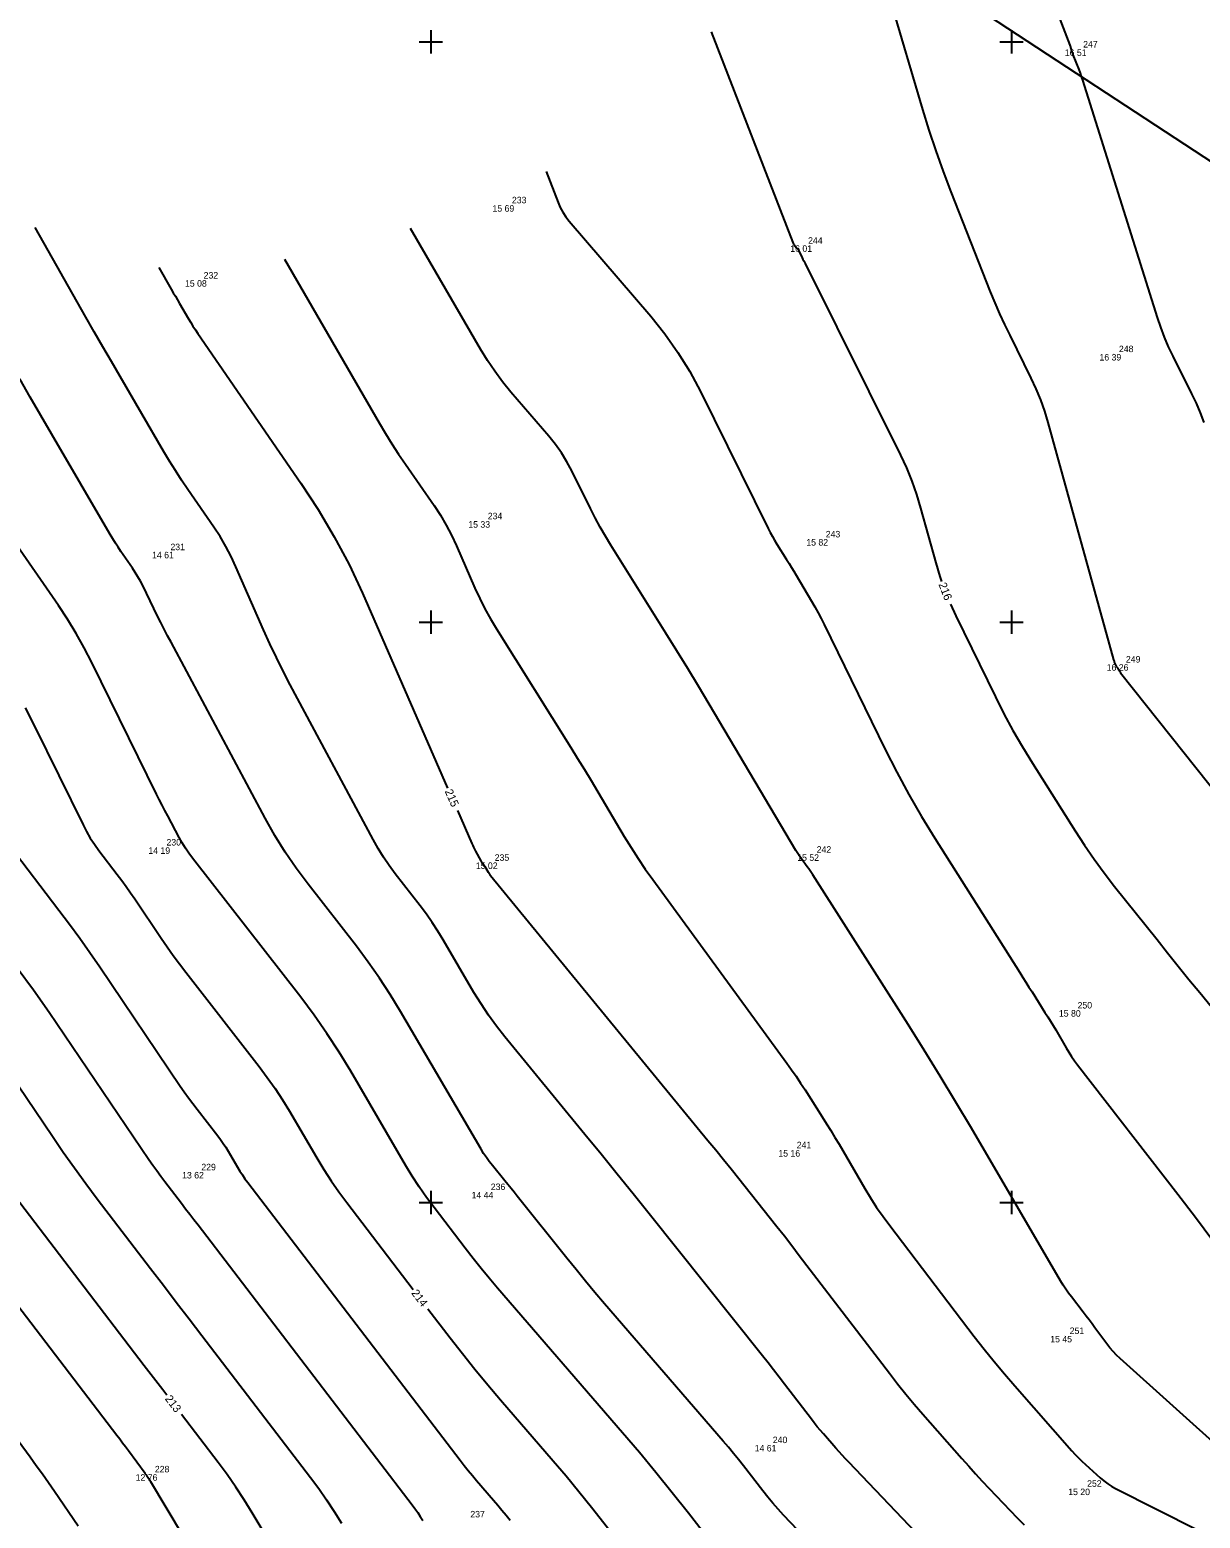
# Model space of a CAD drawing. Extents: x -711234 to -710007, y -1026313 to -1025448.
# Drawn here: x -710817.3 to -710766.9, y -1025913.6 to -1025849.5 of the extents above; entities that cross this region are included whole.
import ezdxf

# ---------------------------------------------------------------- set-up
doc = ezdxf.new("R2010")
doc.units = 0
for name, color, linetype in [('Ex_Contour Labels', 7, 'Continuous'), ('Ex_Major Contours', 7, 'Continuous'), ('Ex_Minor Contours', 7, 'Continuous'), ('Z_body', 7, 'Continuous'), ('Z_body_cisla', 7, 'Continuous'), ('Z_body_vysky_redukovane', 7, 'Continuous'), ('Z_hektometricka_sit', 7, 'Continuous'), ('Z_katastr_hranice', 7, 'Continuous')]:
    doc.layers.add(name, color=color, linetype=linetype)

# ---------------------------------------------------------------- blocks, each defined once
blk = doc.blocks.new('POINT_DISPLAY')
blk.add_line((0, 0), (0, 0))

msp = doc.modelspace()

# ---------------------------------------------------------------- linework, layer by layer
at = {"layer": 'Ex_Major Contours'}
for points in [[(-710787.936, -1025849.579), (-710784.416, -1025858.646), (-710784.401, -1025858.68), (-710784.383, -1025858.713), (-710784.363, -1025858.744), (-710784.34, -1025858.773), (-710784.242, -1025858.888), (-710784.218, -1025858.917), (-710784.197, -1025858.947), (-710784.177, -1025858.979), (-710784.159, -1025859.012), (-710784.011, -1025859.313), (-710783.98, -1025859.374), (-710783.95, -1025859.436), (-710783.92, -1025859.497), (-710783.889, -1025859.558), (-710779.79, -1025867.806), (-710779.531, -1025868.36), (-710779.299, -1025868.924), (-710779.095, -1025869.499), (-710778.919, -1025870.084), (-710778.267, -1025872.445), (-710778.09, -1025873.03), (-710778.015, -1025873.244)], [(-710811.707, -1025859.721), (-710811.176, -1025860.655), (-710811.087, -1025860.81), (-710810.998, -1025860.966), (-710810.909, -1025861.121), (-710810.819, -1025861.275), (-710810.434, -1025861.938), (-710810.338, -1025862.099), (-710810.239, -1025862.258), (-710810.137, -1025862.415), (-710810.032, -1025862.57), (-710805.592, -1025869.007), (-710804.845, -1025870.147), (-710804.155, -1025871.319), (-710803.522, -1025872.522), (-710802.946, -1025873.758), (-710799.277, -1025882.145)], [(-710777.634, -1025874.223), (-710777.403, -1025874.725), (-710775.699, -1025878.214), (-710775.33, -1025878.945), (-710774.941, -1025879.666), (-710774.532, -1025880.375), (-710774.104, -1025881.074), (-710772.259, -1025883.993), (-710771.859, -1025884.607), (-710771.443, -1025885.209), (-710771.012, -1025885.8), (-710770.564, -1025886.379), (-710768.74, -1025888.673), (-710768.283, -1025889.246), (-710767.825, -1025889.817), (-710767.364, -1025890.387), (-710766.902, -1025890.956), (-710761.194, -1025897.953)], [(-710817.464, -1025878.689), (-710817.055, -1025879.485), (-710814.973, -1025883.731), (-710814.823, -1025884.019), (-710814.659, -1025884.298), (-710814.482, -1025884.569), (-710814.292, -1025884.832), (-710813.504, -1025885.867), (-710813.309, -1025886.127), (-710813.118, -1025886.389), (-710812.93, -1025886.655), (-710812.746, -1025886.923), (-710811.603, -1025888.616), (-710811.348, -1025888.986), (-710811.088, -1025889.351), (-710810.822, -1025889.712), (-710810.55, -1025890.069), (-710807.388, -1025894.143), (-710807.039, -1025894.608), (-710806.706, -1025895.083), (-710806.389, -1025895.569), (-710806.087, -1025896.066), (-710804.913, -1025898.074), (-710804.612, -1025898.571), (-710804.296, -1025899.059), (-710803.965, -1025899.536), (-710803.619, -1025900.003), (-710800.764, -1025903.739)], [(-710798.857, -1025883.107), (-710798.233, -1025884.532), (-710798.196, -1025884.614), (-710798.158, -1025884.696), (-710798.118, -1025884.777), (-710798.076, -1025884.857), (-710797.851, -1025885.277), (-710797.835, -1025885.305), (-710797.818, -1025885.333), (-710797.8, -1025885.36), (-710797.78, -1025885.386), (-710797.7, -1025885.489), (-710797.681, -1025885.515), (-710797.662, -1025885.542), (-710797.644, -1025885.569), (-710797.627, -1025885.597), (-710797.529, -1025885.765), (-710797.507, -1025885.801), (-710797.483, -1025885.837), (-710797.457, -1025885.872), (-710797.431, -1025885.906), (-710788.072, -1025897.325), (-710787.739, -1025897.733), (-710787.407, -1025898.142), (-710787.077, -1025898.552), (-710786.748, -1025898.964), (-710785.434, -1025900.611), (-710785.106, -1025901.024), (-710784.781, -1025901.438), (-710784.458, -1025901.854), (-710784.138, -1025902.272), (-710780.262, -1025907.352), (-710779.913, -1025907.802), (-710779.556, -1025908.245), (-710779.191, -1025908.683), (-710778.819, -1025909.114), (-710777.137, -1025911.029), (-710776.848, -1025911.354), (-710776.557, -1025911.677), (-710776.262, -1025911.996), (-710775.963, -1025912.313), (-710774.764, -1025913.573), (-710774.453, -1025913.873)], [(-710811.371, -1025908.29), (-710811.542, -1025908.066), (-710811.94, -1025907.546), (-710812.338, -1025907.025), (-710818.343, -1025899.167)], [(-710800.127, -1025904.573), (-710799.172, -1025905.821), (-710798.643, -1025906.504), (-710798.104, -1025907.178), (-710797.554, -1025907.844), (-710796.995, -1025908.502), (-710794.739, -1025911.118), (-710794.179, -1025911.775), (-710793.628, -1025912.44), (-710793.086, -1025913.112), (-710792.553, -1025913.791), (-710786.682, -1025921.369), (-710786.54, -1025921.552), (-710786.397, -1025921.736), (-710786.255, -1025921.919), (-710786.113, -1025922.103), (-710785.308, -1025923.143), (-710785.285, -1025923.174), (-710785.262, -1025923.204), (-710785.239, -1025923.235), (-710785.216, -1025923.266), (-710785.082, -1025923.451)], [(-710795.946, -1025930.142), (-710798.242, -1025926.97), (-710798.356, -1025926.812), (-710798.471, -1025926.654), (-710798.586, -1025926.497), (-710798.701, -1025926.34), (-710799.161, -1025925.711), (-710799.277, -1025925.554), (-710799.394, -1025925.398), (-710799.511, -1025925.242), (-710799.63, -1025925.088), (-710803.137, -1025920.541), (-710803.724, -1025919.755), (-710804.288, -1025918.952), (-710804.827, -1025918.133), (-710805.341, -1025917.297), (-710807.686, -1025913.359), (-710808.029, -1025912.801), (-710808.388, -1025912.254), (-710808.763, -1025911.717), (-710809.153, -1025911.191), (-710810.733, -1025909.124)]]:
    msp.add_lwpolyline(points, dxfattribs=at)
at = {"layer": 'Ex_Minor Contours'}
for points in [[(-710776.243, -1025840.387), (-710772.495, -1025850.15), (-710772.483, -1025850.185), (-710772.471, -1025850.219), (-710772.459, -1025850.254), (-710772.449, -1025850.289), (-710772.407, -1025850.429), (-710772.397, -1025850.464), (-710772.385, -1025850.498), (-710772.373, -1025850.533), (-710772.36, -1025850.567), (-710772.113, -1025851.192), (-710772.068, -1025851.308), (-710772.026, -1025851.425), (-710771.985, -1025851.542), (-710771.947, -1025851.66), (-710768.735, -1025861.874), (-710768.591, -1025862.301), (-710768.431, -1025862.722), (-710768.254, -1025863.137), (-710768.06, -1025863.544), (-710767.251, -1025865.161), (-710767.058, -1025865.569), (-710766.884, -1025865.984), (-710766.73, -1025866.407)], [(-710780.222, -1025848.207), (-710778.838, -1025852.912), (-710778.562, -1025853.812), (-710778.267, -1025854.705), (-710777.951, -1025855.591), (-710777.615, -1025856.471), (-710775.917, -1025860.77), (-710775.723, -1025861.246), (-710775.519, -1025861.717), (-710775.306, -1025862.184), (-710775.082, -1025862.646), (-710774.167, -1025864.487), (-710773.95, -1025864.952), (-710773.756, -1025865.425), (-710773.584, -1025865.907), (-710773.436, -1025866.398), (-710770.611, -1025876.625), (-710770.602, -1025876.656), (-710770.591, -1025876.686), (-710770.579, -1025876.716), (-710770.565, -1025876.746), (-710770.508, -1025876.864), (-710770.493, -1025876.892), (-710770.478, -1025876.92), (-710770.463, -1025876.947), (-710770.446, -1025876.974), (-710770.379, -1025877.081), (-710770.362, -1025877.107), (-710770.344, -1025877.133), (-710770.325, -1025877.158), (-710770.306, -1025877.183), (-710762.701, -1025886.751)], [(-710795.036, -1025855.596), (-710794.521, -1025856.922), (-710794.427, -1025857.138), (-710794.315, -1025857.344), (-710794.187, -1025857.539), (-710794.041, -1025857.725), (-710790.534, -1025861.825), (-710789.924, -1025862.586), (-710789.364, -1025863.379), (-710788.854, -1025864.206), (-710788.395, -1025865.066), (-710785.482, -1025870.959), (-710785.393, -1025871.133), (-710785.3, -1025871.305), (-710785.202, -1025871.475), (-710785.101, -1025871.642), (-710784.685, -1025872.307), (-710784.581, -1025872.473), (-710784.479, -1025872.64), (-710784.377, -1025872.808), (-710784.277, -1025872.976), (-710783.61, -1025874.101), (-710783.468, -1025874.346), (-710783.331, -1025874.594), (-710783.199, -1025874.845), (-710783.072, -1025875.098), (-710780.44, -1025880.488), (-710779.947, -1025881.464), (-710779.428, -1025882.425), (-710778.882, -1025883.372), (-710778.311, -1025884.304), (-710774.651, -1025890.094), (-710774.519, -1025890.303), (-710774.387, -1025890.512), (-710774.254, -1025890.72), (-710774.122, -1025890.929), (-710773.564, -1025891.807), (-710773.445, -1025891.994), (-710773.329, -1025892.183), (-710773.214, -1025892.373), (-710773.101, -1025892.564), (-710772.654, -1025893.331), (-710772.539, -1025893.521), (-710772.418, -1025893.706), (-710772.291, -1025893.888), (-710772.159, -1025894.066), (-710767.851, -1025899.642), (-710767.09, -1025900.632), (-710766.335, -1025901.626)], [(-710777.392, -1025916.033), (-710782.01, -1025911.182), (-710782.15, -1025911.034), (-710782.289, -1025910.883), (-710782.426, -1025910.732), (-710782.562, -1025910.579), (-710783.102, -1025909.964), (-710783.235, -1025909.809), (-710783.366, -1025909.652), (-710783.494, -1025909.493), (-710783.62, -1025909.331), (-710784.773, -1025907.82), (-710785.008, -1025907.514), (-710785.244, -1025907.21), (-710785.481, -1025906.907), (-710785.721, -1025906.605), (-710790.601, -1025900.486), (-710791.289, -1025899.626), (-710791.98, -1025898.77), (-710792.673, -1025897.915), (-710793.369, -1025897.063), (-710796.814, -1025892.859), (-710797.175, -1025892.401), (-710797.517, -1025891.929), (-710797.84, -1025891.445), (-710798.144, -1025890.947), (-710799.469, -1025888.681), (-710799.698, -1025888.305), (-710799.938, -1025887.937), (-710800.19, -1025887.577), (-710800.454, -1025887.225), (-710801.533, -1025885.834), (-710801.796, -1025885.481), (-710802.042, -1025885.118), (-710802.273, -1025884.745), (-710802.489, -1025884.362), (-710806.052, -1025877.7), (-710806.357, -1025877.116), (-710806.65, -1025876.527), (-710806.931, -1025875.933), (-710807.201, -1025875.332), (-710808.391, -1025872.612), (-710808.598, -1025872.168), (-710808.825, -1025871.736), (-710809.073, -1025871.315), (-710809.341, -1025870.906), (-710810.454, -1025869.292), (-710810.729, -1025868.886), (-710810.995, -1025868.475), (-710811.254, -1025868.059), (-710811.504, -1025867.637), (-710813.379, -1025864.417), (-710813.75, -1025863.778), (-710814.119, -1025863.139), (-710814.486, -1025862.499), (-710814.851, -1025861.858), (-710817.04, -1025858.007)], [(-710765.763, -1025910.816), (-710770.323, -1025906.721), (-710770.479, -1025906.573), (-710770.626, -1025906.419), (-710770.766, -1025906.258), (-710770.897, -1025906.089), (-710771.415, -1025905.388), (-710771.539, -1025905.221), (-710771.664, -1025905.054), (-710771.79, -1025904.889), (-710771.917, -1025904.724), (-710772.426, -1025904.065), (-710772.55, -1025903.898), (-710772.669, -1025903.728), (-710772.782, -1025903.554), (-710772.89, -1025903.376), (-710776.733, -1025896.796), (-710777.398, -1025895.669), (-710778.073, -1025894.549), (-710778.759, -1025893.436), (-710779.456, -1025892.329), (-710783.553, -1025885.889), (-710783.611, -1025885.799), (-710783.671, -1025885.71), (-710783.732, -1025885.622), (-710783.794, -1025885.534), (-710784.048, -1025885.187), (-710784.11, -1025885.1), (-710784.17, -1025885.011), (-710784.228, -1025884.921), (-710784.284, -1025884.829), (-710788.016, -1025878.533), (-710788.475, -1025877.764), (-710788.939, -1025876.998), (-710789.408, -1025876.234), (-710789.881, -1025875.473), (-710792.253, -1025871.682), (-710792.488, -1025871.297), (-710792.712, -1025870.906), (-710792.927, -1025870.51), (-710793.132, -1025870.108), (-710793.932, -1025868.489), (-710794.144, -1025868.092), (-710794.379, -1025867.711), (-710794.638, -1025867.345), (-710794.919, -1025866.994), (-710796.55, -1025865.087), (-710796.909, -1025864.648), (-710797.247, -1025864.193), (-710797.564, -1025863.724), (-710797.859, -1025863.239), (-710800.87, -1025858.046)], [(-710806.305, -1025859.37), (-710802.219, -1025866.417), (-710801.95, -1025866.87), (-710801.673, -1025867.317), (-710801.387, -1025867.759), (-710801.092, -1025868.195), (-710799.863, -1025869.978), (-710799.591, -1025870.393), (-710799.339, -1025870.82), (-710799.109, -1025871.258), (-710798.899, -1025871.708), (-710798.101, -1025873.532), (-710797.894, -1025873.983), (-710797.67, -1025874.427), (-710797.431, -1025874.861), (-710797.175, -1025875.287), (-710793.976, -1025880.398), (-710793.681, -1025880.873), (-710793.389, -1025881.349), (-710793.1, -1025881.826), (-710792.813, -1025882.306), (-710791.674, -1025884.228), (-710791.384, -1025884.705), (-710791.082, -1025885.174), (-710790.769, -1025885.636), (-710790.446, -1025886.091), (-710784.673, -1025893.996), (-710784.471, -1025894.277), (-710784.274, -1025894.561), (-710784.081, -1025894.849), (-710783.893, -1025895.139), (-710783.15, -1025896.308), (-710782.966, -1025896.601), (-710782.784, -1025896.895), (-710782.605, -1025897.192), (-710782.429, -1025897.49), (-710781.32, -1025899.39), (-710781.07, -1025899.802), (-710780.809, -1025900.206), (-710780.535, -1025900.602), (-710780.249, -1025900.989), (-710776.607, -1025905.763), (-710776.184, -1025906.307), (-710775.752, -1025906.844), (-710775.311, -1025907.373), (-710774.86, -1025907.895), (-710772.409, -1025910.687), (-710772.267, -1025910.843), (-710772.121, -1025910.995), (-710771.971, -1025911.143), (-710771.816, -1025911.286), (-710771.188, -1025911.85), (-710771.027, -1025911.986), (-710770.858, -1025912.109), (-710770.682, -1025912.222), (-710770.497, -1025912.323), (-710766.991, -1025914.094)], [(-710779.942, -1025918.575), (-710784.814, -1025913.458), (-710785.047, -1025913.207), (-710785.273, -1025912.951), (-710785.492, -1025912.689), (-710785.705, -1025912.421), (-710786.543, -1025911.339), (-710786.755, -1025911.07), (-710786.97, -1025910.804), (-710787.188, -1025910.54), (-710787.41, -1025910.28), (-710792.52, -1025904.355), (-710792.935, -1025903.869), (-710793.346, -1025903.379), (-710793.751, -1025902.885), (-710794.152, -1025902.388), (-710796.278, -1025899.723), (-710796.411, -1025899.557), (-710796.544, -1025899.391), (-710796.679, -1025899.225), (-710796.813, -1025899.061), (-710797.353, -1025898.402), (-710797.485, -1025898.234), (-710797.61, -1025898.063), (-710797.728, -1025897.886), (-710797.838, -1025897.704), (-710801.311, -1025891.765), (-710801.751, -1025891.041), (-710802.213, -1025890.332), (-710802.699, -1025889.639), (-710803.207, -1025888.962), (-710805.287, -1025886.282), (-710805.791, -1025885.603), (-710806.266, -1025884.904), (-710806.711, -1025884.185), (-710807.126, -1025883.448), (-710811.184, -1025875.861), (-710811.332, -1025875.582), (-710811.477, -1025875.302), (-710811.62, -1025875.02), (-710811.76, -1025874.737), (-710812.403, -1025873.427), (-710812.502, -1025873.233), (-710812.609, -1025873.043), (-710812.723, -1025872.857), (-710812.843, -1025872.676), (-710813.339, -1025871.957), (-710813.462, -1025871.777), (-710813.58, -1025871.594), (-710813.696, -1025871.408), (-710813.807, -1025871.221), (-710816.33, -1025866.887), (-710816.787, -1025866.101), (-710817.241, -1025865.314), (-710817.693, -1025864.525)], [(-710785.342, -1025917.993), (-710788.915, -1025913.382), (-710789.606, -1025912.502), (-710790.309, -1025911.63), (-710791.024, -1025910.769), (-710791.749, -1025909.916), (-710797.129, -1025903.68), (-710797.485, -1025903.26), (-710797.836, -1025902.835), (-710798.18, -1025902.404), (-710798.518, -1025901.969), (-710799.857, -1025900.217), (-710800.185, -1025899.774), (-710800.499, -1025899.322), (-710800.798, -1025898.86), (-710801.084, -1025898.389), (-710803.448, -1025894.346), (-710803.947, -1025893.523), (-710804.473, -1025892.717), (-710805.025, -1025891.929), (-710805.603, -1025891.158), (-710810.255, -1025885.165), (-710810.412, -1025884.953), (-710810.561, -1025884.735), (-710810.699, -1025884.511), (-710810.829, -1025884.281), (-710811.328, -1025883.348), (-710811.451, -1025883.114), (-710811.573, -1025882.879), (-710811.693, -1025882.643), (-710811.81, -1025882.407), (-710814.591, -1025876.738), (-710814.917, -1025876.103), (-710815.266, -1025875.482), (-710815.638, -1025874.874), (-710816.032, -1025874.28), (-710817.932, -1025871.529)], [(-710818.154, -1025884.586), (-710816.01, -1025887.402), (-710815.558, -1025888.004), (-710815.114, -1025888.612), (-710814.68, -1025889.227), (-710814.254, -1025889.847), (-710810.788, -1025894.98), (-710810.613, -1025895.234), (-710810.434, -1025895.486), (-710810.251, -1025895.734), (-710810.064, -1025895.979), (-710809.172, -1025897.128), (-710809.053, -1025897.287), (-710808.939, -1025897.45), (-710808.83, -1025897.616), (-710808.727, -1025897.786), (-710808.326, -1025898.473), (-710808.223, -1025898.643), (-710808.114, -1025898.81), (-710808.001, -1025898.973), (-710807.883, -1025899.133), (-710798.738, -1025911.097), (-710798.567, -1025911.319), (-710798.392, -1025911.537), (-710798.214, -1025911.753), (-710798.032, -1025911.967), (-710797.3, -1025912.815), (-710797.119, -1025913.028), (-710796.94, -1025913.244), (-710796.764, -1025913.462), (-710796.591, -1025913.682)], [(-710817.805, -1025889.883), (-710817.111, -1025890.835), (-710816.431, -1025891.797), (-710815.765, -1025892.768), (-710812.137, -1025898.14), (-710811.97, -1025898.383), (-710811.801, -1025898.622), (-710811.627, -1025898.86), (-710811.45, -1025899.095), (-710810.736, -1025900.029), (-710810.558, -1025900.263), (-710810.379, -1025900.497), (-710810.2, -1025900.73), (-710810.022, -1025900.964), (-710800.804, -1025913.02), (-710800.683, -1025913.182), (-710800.567, -1025913.348), (-710800.456, -1025913.517), (-710800.35, -1025913.69)], [(-710818.144, -1025894.403), (-710816.291, -1025897.146), (-710815.823, -1025897.829), (-710815.345, -1025898.504), (-710814.857, -1025899.172), (-710814.36, -1025899.833), (-710812.062, -1025902.841), (-710811.511, -1025903.561), (-710810.96, -1025904.282), (-710810.41, -1025905.002), (-710809.859, -1025905.722), (-710805.177, -1025911.846), (-710804.824, -1025912.321), (-710804.486, -1025912.806), (-710804.161, -1025913.301), (-710803.851, -1025913.805)], [(-710807.311, -1025919.983), (-710812.047, -1025912.028), (-710812.061, -1025912.006), (-710812.075, -1025911.984), (-710812.09, -1025911.963), (-710812.105, -1025911.941), (-710812.178, -1025911.843), (-710812.188, -1025911.829), (-710812.199, -1025911.815), (-710812.209, -1025911.801), (-710812.218, -1025911.786), (-710812.258, -1025911.729), (-710812.268, -1025911.714), (-710812.278, -1025911.7), (-710812.288, -1025911.686), (-710812.298, -1025911.672), (-710813.019, -1025910.692), (-710813.143, -1025910.524), (-710813.268, -1025910.357), (-710813.393, -1025910.191), (-710813.519, -1025910.025), (-710822.326, -1025898.5)], [(-710815.18, -1025913.941), (-710816.205, -1025912.447), (-710816.462, -1025912.075), (-710816.723, -1025911.704), (-710816.987, -1025911.336), (-710817.253, -1025910.97), (-710823.593, -1025902.351)]]:
    msp.add_lwpolyline(points, dxfattribs=at)
at = {"layer": 'Z_hektometricka_sit'}
for p, q in [((-710800.5, -1025850), (-710799.5, -1025850)), ((-710800, -1025849.5), (-710800, -1025850.5)), ((-710775.5, -1025850), (-710774.5, -1025850)), ((-710775, -1025849.5), (-710775, -1025850.5)), ((-710800.5, -1025875), (-710799.5, -1025875)), ((-710800, -1025874.5), (-710800, -1025875.5)), ((-710775.5, -1025875), (-710774.5, -1025875)), ((-710775, -1025874.5), (-710775, -1025875.5)), ((-710800.5, -1025900), (-710799.5, -1025900)), ((-710800, -1025899.5), (-710800, -1025900.5)), ((-710775.5, -1025900), (-710774.5, -1025900)), ((-710775, -1025899.5), (-710775, -1025900.5))]:
    msp.add_line(p, q, dxfattribs=at)
at = {"layer": 'Z_katastr_hranice'}
msp.add_lwpolyline([(-710294.572, -1026164.831), (-710311.64, -1026153.63), (-710458.83, -1026057.03), (-710606.03, -1025960.43), (-710753.23, -1025863.82), (-710900.43, -1025767.22)], dxfattribs=at)

# ---------------------------------------------------------------- block references
at = {"layer": 'Z_body'}
for p in [(-710772.15, -1025850.33), (-710796.74, -1025857.04), (-710783.99, -1025858.77), (-710810, -1025860.27), (-710770.61, -1025863.45), (-710797.78, -1025870.65), (-710783.23, -1025871.42), (-710811.44, -1025871.97), (-710770.3, -1025876.81), (-710811.6, -1025884.7), (-710783.62, -1025885), (-710797.48, -1025885.35), (-710772.38, -1025891.71), (-710784.48, -1025897.74), (-710810.1, -1025898.68), (-710797.64, -1025899.54), (-710772.73, -1025905.74), (-710785.5, -1025910.44), (-710812.1, -1025911.7), (-710771.98, -1025912.32)]:
    msp.add_blockref('POINT_DISPLAY', p, dxfattribs=at)

# ---------------------------------------------------------------- texts
at = {"layer": 'Ex_Contour Labels'}
for s, rotation, p in [('216', 291.2408, (-710778.154, -1025873.368)), ('215', 293.62524, (-710799.409, -1025882.281)), ('214', 307.39015, (-710800.859, -1025903.903)), ('213', 307.39869, (-710811.466, -1025908.454))]:
    msp.add_text(s, height=0.35, rotation=rotation, dxfattribs=at).set_placement(p)
at = {"layer": 'Z_body_cisla'}
for s, p in [('247', (-710771.92, -1025850.25)), ('233', (-710796.51, -1025856.96)), ('244', (-710783.76, -1025858.7)), ('232', (-710809.78, -1025860.2)), ('248', (-710770.38, -1025863.37)), ('234', (-710797.55, -1025870.57)), ('243', (-710783, -1025871.35)), ('231', (-710811.21, -1025871.9)), ('249', (-710770.08, -1025876.74)), ('230', (-710811.38, -1025884.62)), ('242', (-710783.39, -1025884.93)), ('235', (-710797.25, -1025885.28)), ('250', (-710772.16, -1025891.64)), ('241', (-710784.25, -1025897.66)), ('229', (-710809.88, -1025898.61)), ('236', (-710797.42, -1025899.46)), ('251', (-710772.5, -1025905.66)), ('240', (-710785.28, -1025910.36)), ('228', (-710811.88, -1025911.62)), ('252', (-710771.75, -1025912.24)), ('237', (-710798.3, -1025913.56))]:
    msp.add_text(s, height=0.28, dxfattribs=at).set_placement(p)
at = {"layer": 'Z_body_vysky_redukovane'}
for s, p in [('16 51', (-710772.71, -1025850.61)), ('15 69', (-710797.347, -1025857.32)), ('16 01', (-710784.527, -1025859.05)), ('15 08', (-710810.583, -1025860.55)), ('16 39', (-710771.217, -1025863.73)), ('15 33', (-710798.387, -1025870.93)), ('15 82', (-710783.837, -1025871.7)), ('14 61', (-710812, -1025872.25)), ('16 26', (-710770.907, -1025877.09)), ('14 19', (-710812.16, -1025884.98)), ('15 02', (-710798.063, -1025885.63)), ('15 52', (-710784.227, -1025885.28)), ('15 80', (-710772.963, -1025891.99)), ('15 16', (-710785.04, -1025898.02)), ('13 62', (-710810.707, -1025898.96)), ('14 44', (-710798.247, -1025899.82)), ('15 45', (-710773.337, -1025906.02)), ('14 61', (-710786.06, -1025910.72)), ('12 76', (-710812.707, -1025911.98)), ('15 20', (-710772.563, -1025912.6))]:
    msp.add_text(s, height=0.28, dxfattribs=at).set_placement(p)

doc.saveas('drawing.dxf')
